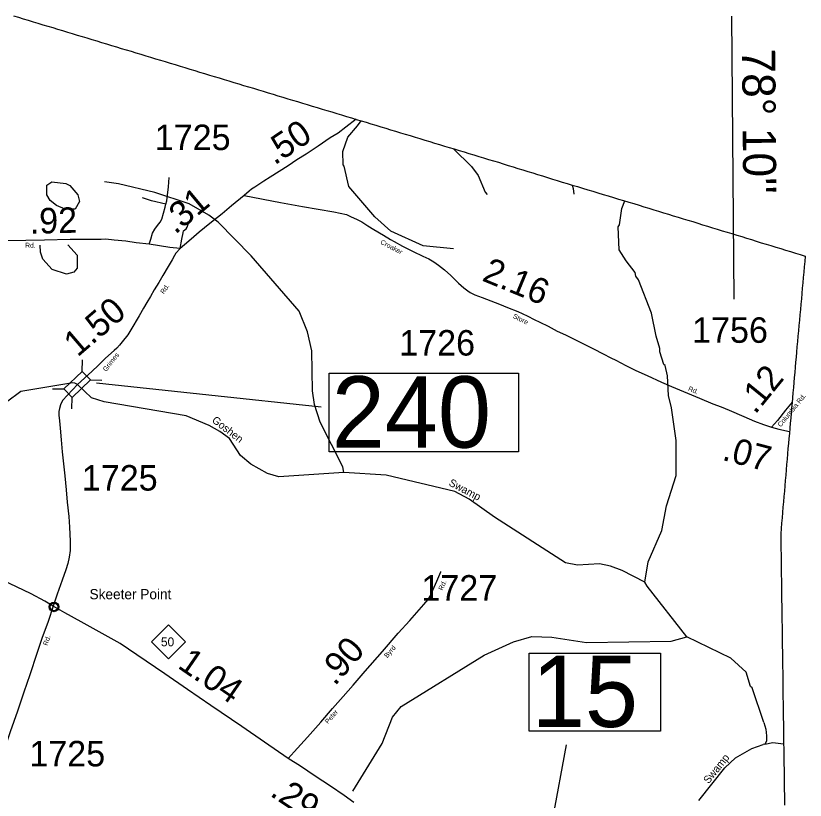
# Model space of a CAD drawing. Extents: x 2093524 to 2270757, y 289120 to 570408.
# Drawn here: x 2234880 to 2250368, y 519678 to 535061 of the extents above; entities that cross this region are included whole.
import ezdxf

# ---------------------------------------------------------------- set-up
doc = ezdxf.new("R2010")
doc.units = 0
for name, color, linetype in [('Exist Boundary Political CountyLine', 7, 'Continuous'), ('Exist Civil Demographics Community CELL', 7, 'Continuous'), ('Exist Civil Demographics Community Label', 7, 'Continuous'), ('Exist Hydrographic Creek Single Shore', 7, 'Continuous'), ('Exist Hydrographic Misc Water Feature', 7, 'Continuous'), ('Exist Hydrographic Swamp Label', 7, 'Continuous'), ('Exist Road Non-System Type 51', 7, 'Continuous'), ('Exist Road Primary NC Attributed', 7, 'Continuous'), ('Exist Road Primary NC Mileage Hundredths English Label', 7, 'Continuous'), ('Exist Road Primary NC Shield CELL', 7, 'Continuous'), ('Exist Road Primary NC Shield Number Label', 7, 'Continuous'), ('Exist Road Primary NC Structure Standard Bridge Number Label', 7, 'Continuous'), ('Exist Road Secondary Mileage Hundredths English Label', 7, 'Continuous'), ('Exist Road Secondary Structure Standard Bridge CELL', 7, 'Continuous'), ('Exist Road Secondary Structure Standard Bridge Number Label', 7, 'Continuous'), ('Exist Road Secondary Type 51 Attributed', 7, 'Continuous'), ('Exist Road Secondary Type 51 Label', 7, 'Continuous'), ('Exist Road Secondary Type 51 Number Label', 7, 'Continuous'), ('Map Preparation Longitude Latitude Label', 7, 'Continuous'), ('Map Preparation Longitude Latitude Lines', 7, 'Continuous')]:
    doc.layers.add(name, color=color, linetype=linetype)

msp = doc.modelspace()

# ---------------------------------------------------------------- linework, layer by layer
at = {"layer": 'Exist Boundary Political CountyLine'}
for points in [[(2234836, 535061), (2234932, 535032), (2235028, 535003), (2235124, 534974), (2235220, 534945), (2235316, 534916), (2235412, 534887), (2235508, 534858), (2235604, 534829), (2235700, 534800), (2235796, 534771), (2235892, 534742), (2235988, 534713), (2236084, 534684), (2236180, 534655), (2236277, 534626), (2236373, 534597)], [(2236373, 534597), (2236469, 534568), (2236565, 534539), (2236661, 534510), (2236757, 534481), (2236853, 534452), (2236949, 534423), (2237045, 534394), (2237142, 534365), (2237238, 534336), (2237334, 534307), (2237430, 534278), (2237526, 534249), (2237622, 534220), (2237718, 534191), (2237814, 534162), (2237910, 534133), (2238006, 534104), (2238102, 534075), (2238198, 534046), (2238294, 534016), (2238390, 533988), (2238486, 533958), (2238582, 533929), (2238679, 533900), (2238775, 533871), (2238871, 533842), (2238967, 533813), (2239063, 533784), (2239159, 533755), (2239255, 533726), (2239351, 533697), (2239447, 533668), (2239543, 533639), (2239640, 533610), (2239736, 533581), (2239832, 533552), (2239928, 533523), (2240024, 533494), (2240120, 533465), (2240216, 533436), (2240312, 533407), (2240408, 533378), (2240504, 533349), (2240600, 533320), (2240696, 533291), (2240792, 533262), (2240888, 533233), (2240984, 533204), (2241080, 533175), (2241177, 533146), (2241273, 533117), (2241369, 533088), (2241465, 533059), (2241561, 533030), (2241657, 533001), (2241753, 532972), (2241849, 532943), (2241945, 532914), (2242042, 532885), (2242138, 532856), (2242234, 532827), (2242330, 532798), (2242426, 532769), (2242522, 532740), (2242618, 532711), (2242714, 532682), (2242810, 532653), (2242906, 532624), (2243002, 532594), (2243098, 532566), (2243194, 532536), (2243290, 532507), (2243386, 532478), (2243482, 532449), (2243579, 532420), (2243675, 532391), (2243771, 532362), (2243867, 532333), (2243963, 532304), (2244059, 532275), (2244155, 532246), (2244251, 532217), (2244348, 532188), (2244444, 532158), (2244540, 532128), (2244636, 532098), (2244733, 532069), (2244829, 532039), (2244926, 532009), (2245022, 531979), (2245118, 531950), (2245214, 531920), (2245311, 531890), (2245407, 531860), (2245504, 531831), (2245600, 531801), (2245696, 531771), (2245797, 531741), (2245898, 531711)], [(2245898, 531711), (2245999, 531680), (2246100, 531650), (2246201, 531620), (2246302, 531589), (2246402, 531559), (2246504, 531529), (2246604, 531498), (2246705, 531468), (2246806, 531438), (2246907, 531408), (2247008, 531377), (2247109, 531347), (2247205, 531318), (2247301, 531288), (2247396, 531259), (2247492, 531229), (2247588, 531200), (2247684, 531171), (2247780, 531141), (2247876, 531112), (2247972, 531082), (2248067, 531053), (2248163, 531024), (2248259, 530994), (2248355, 530965), (2248451, 530936), (2248546, 530906), (2248642, 530877), (2248738, 530847), (2248834, 530818), (2248930, 530789), (2249026, 530759), (2249122, 530730), (2249218, 530700), (2249313, 530671), (2249409, 530642), (2249505, 530612), (2249601, 530583), (2249696, 530554), (2249792, 530524), (2249888, 530495), (2249984, 530465), (2250080, 530436), (2250176, 530407), (2250272, 530377), (2250368, 530348), (2250358, 530243), (2250348, 530139), (2250339, 530034), (2250330, 529930), (2250320, 529826), (2250310, 529721), (2250301, 529617), (2250292, 529512), (2250282, 529408), (2250273, 529303), (2250263, 529199), (2250254, 529094), (2250244, 528990), (2250235, 528885), (2250225, 528781), (2250216, 528676), (2250206, 528572), (2250197, 528467), (2250188, 528368), (2250179, 528268), (2250170, 528168), (2250162, 528069), (2250153, 527969), (2250144, 527869), (2250136, 527770), (2250127, 527670), (2250118, 527570), (2250109, 527470), (2250100, 527371), (2250092, 527271), (2250083, 527171), (2250074, 527072), (2250066, 526972), (2250057, 526872), (2250048, 526772), (2250039, 526673), (2250030, 526573), (2250022, 526469), (2250012, 526365), (2250004, 526260), (2249995, 526156), (2249986, 526052), (2249977, 525948), (2249968, 525843), (2249959, 525739), (2249950, 525635), (2249941, 525531), (2249932, 525425), (2249923, 525320), (2249914, 525215), (2249906, 525109), (2249897, 525004), (2249888, 524899)], [(2249888, 524899), (2249890, 524798), (2249891, 524698), (2249892, 524598), (2249894, 524498), (2249895, 524397), (2249896, 524297), (2249898, 524197), (2249899, 524096), (2249900, 523996), (2249902, 523896), (2249903, 523795), (2249905, 523695), (2249906, 523595), (2249908, 523495), (2249909, 523394), (2249910, 523294), (2249912, 523194), (2249913, 523093), (2249914, 522993), (2249916, 522893), (2249917, 522793), (2249918, 522692), (2249920, 522592), (2249921, 522492), (2249923, 522391), (2249924, 522291), (2249926, 522191), (2249927, 522091), (2249928, 521990), (2249930, 521890), (2249931, 521790), (2249932, 521689), (2249934, 521589), (2249935, 521489), (2249936, 521389), (2249938, 521288), (2249939, 521188), (2249941, 521088), (2249942, 520987), (2249944, 520887), (2249945, 520787), (2249946, 520686), (2249948, 520586), (2249949, 520486), (2249950, 520386), (2249952, 520285), (2249953, 520185), (2249954, 520085), (2249956, 519984), (2249957, 519884), (2249959, 519784), (2249960, 519684), (2249962, 519583)]]:
    msp.add_lwpolyline(points, dxfattribs=at)
at = {"layer": 'Exist Civil Demographics Community CELL'}
msp.add_lwpolyline([(2235553, 523481), (2235554, 523487), (2235556, 523493), (2235559, 523501), (2235562, 523506), (2235565, 523512), (2235569, 523517), (2235573, 523522), (2235577, 523526), (2235583, 523531), (2235588, 523534), (2235593, 523537), (2235598, 523540), (2235604, 523542), (2235609, 523544), (2235614, 523545), (2235619, 523546), (2235623, 523546), (2235629, 523547), (2235634, 523547), (2235639, 523546), (2235644, 523546), (2235649, 523545), (2235654, 523543), (2235659, 523541), (2235666, 523538), (2235672, 523535), (2235677, 523531), (2235682, 523527), (2235686, 523524), (2235690, 523520), (2235694, 523515), (2235697, 523510), (2235700, 523505), (2235702, 523500), (2235704, 523495), (2235706, 523490), (2235707, 523486), (2235708, 523480), (2235709, 523475), (2235709, 523469), (2235709, 523463), (2235708, 523457), (2235707, 523452), (2235706, 523446), (2235704, 523440), (2235702, 523435), (2235699, 523429), (2235695, 523424), (2235692, 523419), (2235688, 523414), (2235682, 523409), (2235677, 523405), (2235672, 523402), (2235668, 523399), (2235661, 523396), (2235654, 523393), (2235648, 523392), (2235641, 523390), (2235637, 523390), (2235632, 523390), (2235627, 523390), (2235623, 523390), (2235617, 523391), (2235611, 523392), (2235606, 523393), (2235601, 523395), (2235597, 523397), (2235593, 523400), (2235586, 523404), (2235580, 523408), (2235576, 523412), (2235571, 523417), (2235568, 523421), (2235565, 523425), (2235561, 523432), (2235559, 523436), (2235557, 523440), (2235555, 523448), (2235553, 523455), (2235553, 523460), (2235552, 523467), (2235552, 523471), (2235553, 523478)], close=True, dxfattribs=at)
for radius in [94.3, 76.7]:
    msp.add_circle((2235631, 523469), radius, dxfattribs=at)
at = {"layer": 'Exist Hydrographic Creek Single Shore'}
for points in [[(2247223, 523956), (2247286, 524355), (2247556, 524966), (2247644, 525450), (2247839, 526043), (2247833, 526735), (2247744, 527373), (2247684, 527617), (2247665, 527998), (2247621, 528205), (2247596, 528222), (2247518, 528473), (2247518, 528538), (2247442, 528779), (2247355, 529227), (2247100, 529885), (2247048, 529952), (2247031, 530024), (2246855, 530257), (2246720, 530473), (2246699, 530923), (2246723, 530965), (2246771, 531282), (2246827, 531432)], [(2236088, 527832), (2236040, 527858), (2235998, 527864), (2234981, 527695), (2234695, 527484), (2234020, 527447), (2233869, 527457), (2233655, 527557)], [(2241315, 526105), (2240042, 526019), (2239817, 526086), (2239490, 526266), (2239290, 526438), (2239071, 526770), (2238886, 526911), (2238676, 527027), (2238226, 527213), (2236615, 527492), (2236364, 527566), (2236088, 527832)], [(2247223, 523956), (2246779, 524185), (2246545, 524265), (2246329, 524315), (2245903, 524287), (2245662, 524335), (2244271, 525229), (2243778, 525583), (2243494, 525733), (2242150, 526055), (2241315, 526105)], [(2248048, 522880), (2247265, 523873), (2247223, 523956)], [(2241492, 519853), (2242068, 520790), (2242272, 521307), (2242444, 521517), (2244068, 522520), (2244642, 522784), (2245007, 522889), (2245399, 522874), (2246074, 522772), (2247740, 522794), (2248048, 522880)], [(2249557, 521204), (2249330, 521880), (2249297, 521907), (2249211, 522187), (2248909, 522463), (2248048, 522880)], [(2249557, 521204), (2249597, 521070), (2249611, 520938), (2249606, 520837), (2249574, 520778), (2249543, 520770)], [(2248282, 519674), (2248793, 520310), (2249000, 520506), (2249323, 520690), (2249543, 520770)], [(2249574, 520778), (2249732, 520811), (2249945, 520784)]]:
    msp.add_lwpolyline(points, dxfattribs=at)
at = {"layer": 'Exist Hydrographic Misc Water Feature'}
for points in [[(2243471, 530489), (2242871, 530551), (2242236, 530836), (2241924, 531117), (2241412, 531711), (2241325, 532110), (2241300, 532137), (2241298, 532403), (2241395, 532679), (2241585, 532905), (2241659, 533000)], [(2243465, 532455), (2243824, 532106), (2243951, 531926), (2244087, 531602), (2244129, 531558)], [(2235851, 531266), (2235677, 531342), (2235558, 531439), (2235491, 531549), (2235490, 531739), (2235589, 531806), (2235864, 531774), (2235939, 531733), (2236099, 531553), (2236133, 531421), (2236043, 531269), (2235851, 531266)], [(2241315, 526105), (2241298, 526214), (2240850, 527092), (2240738, 527435), (2240704, 527708), (2240688, 528492), (2240602, 528864), (2240440, 529271), (2239498, 530356), (2238852, 531015), (2238667, 531150), (2238283, 531371), (2237606, 531598), (2236897, 531766), (2236621, 531808)], [(2235899, 530570), (2236083, 530369), (2236085, 530110), (2236019, 530036), (2235878, 529993), (2235594, 530084), (2235409, 530291), (2235367, 530423), (2235357, 530564)]]:
    msp.add_lwpolyline(points, dxfattribs=at)
at = {"layer": 'Exist Road Non-System Type 51'}
for points in [[(2237825, 531369), (2237845, 531430), (2237858, 531546), (2237875, 531706), (2237887, 531890)], [(2245798, 531741), (2245814, 531675), (2245827, 531561)], [(2237825, 531369), (2237541, 531431), (2237367, 531492)], [(2237498, 530583), (2237527, 530681), (2237564, 530800), (2237611, 530880), (2237663, 530948), (2237712, 531011), (2237746, 531073), (2237777, 531191), (2237810, 531311), (2237825, 531369)], [(2238104, 530496), (2238137, 530678), (2238162, 530808), (2238173, 530844), (2238221, 530881), (2238245, 530913), (2238266, 530993)]]:
    msp.add_lwpolyline(points, dxfattribs=at)
at = {"layer": 'Exist Road Primary NC Attributed'}
for points in [[(2235613, 523483), (2235448, 523582), (2235179, 523726), (2234894, 523863), (2234643, 523981), (2234404, 524095), (2234242, 524178), (2233983, 524308), (2233704, 524449), (2233366, 524612), (2233202, 524689), (2233061, 524774), (2232817, 524898), (2231951, 525494), (2231611, 525852)], [(2240227, 520498), (2239762, 520818), (2239312, 521122), (2238707, 521537), (2238249, 521849), (2237806, 522154), (2237252, 522531), (2236926, 522754), (2236573, 522949), (2236165, 523178), (2235844, 523353), (2235613, 523483)], [(2241515, 519631), (2241322, 519769), (2241055, 519951), (2240755, 520151), (2240466, 520344), (2240227, 520498)]]:
    msp.add_lwpolyline(points, dxfattribs=at)
at = {"layer": 'Exist Road Primary NC Shield CELL'}
msp.add_lwpolyline([(2237541, 522786), (2237874, 523119), (2238207, 522786), (2237874, 522453)], close=True, dxfattribs=at)
at = {"layer": 'Exist Road Primary NC Structure Standard Bridge Number Label'}
msp.add_line((2245202, 518175), (2245687, 520763), dxfattribs=at)
msp.add_lwpolyline([(2244955, 522564), (2247532, 522564), (2247532, 521035), (2244955, 521035)], close=True, dxfattribs=at)
at = {"layer": 'Exist Road Secondary Structure Standard Bridge CELL'}
for p, q in [((2236183, 528086), (2236188, 528312)), ((2236340, 527923), (2236566, 527918)), ((2235599, 527748), (2235825, 527743)), ((2235981, 527350), (2235985, 527576))]:
    msp.add_line(p, q, dxfattribs=at)
msp.add_lwpolyline([(2235825, 527743), (2236183, 528087), (2236343, 527920), (2235985, 527576)], close=True, dxfattribs=at)
at = {"layer": 'Exist Road Secondary Structure Standard Bridge Number Label'}
msp.add_line((2236466, 527864), (2240872, 527393), dxfattribs=at)
msp.add_lwpolyline([(2241030, 528050), (2244745, 528050), (2244745, 526513), (2241030, 526513)], close=True, dxfattribs=at)
at = {"layer": 'Exist Road Secondary Type 51 Attributed'}
for points in [[(2241555, 533032), (2241355, 532877), (2241204, 532762), (2241047, 532665), (2240813, 532503), (2240580, 532349), (2240395, 532234), (2240226, 532121), (2240047, 532009), (2239874, 531898), (2239747, 531817), (2239647, 531754), (2239570, 531701), (2239504, 531659), (2239462, 531623), (2239361, 531540)], [(2239361, 531540), (2239111, 531334), (2238926, 531180), (2238690, 530985), (2238481, 530815), (2238321, 530680), (2238192, 530569), (2238104, 530496)], [(2239361, 531540), (2240072, 531398), (2240507, 531324), (2241117, 531215), (2241367, 531165), (2241462, 531121), (2241565, 531075), (2241667, 531019), (2241790, 530945), (2241904, 530872), (2242093, 530762), (2242232, 530671), (2242301, 530633), (2242464, 530546), (2242675, 530442), (2242869, 530348), (2242986, 530294), (2243082, 530235), (2243173, 530169), (2243289, 530078), (2243416, 529966), (2243565, 529821), (2243670, 529726), (2243746, 529668), (2243796, 529637), (2243885, 529588), (2244027, 529535), (2244202, 529474), (2244370, 529408), (2244525, 529343), (2244729, 529259), (2244815, 529223), (2244926, 529168), (2245050, 529107), (2245159, 529052), (2245325, 528972), (2245504, 528875), (2245662, 528802), (2245885, 528692), (2246046, 528616), (2246216, 528529), (2246403, 528432), (2246556, 528356), (2246654, 528307), (2246851, 528204), (2247047, 528106), (2247266, 528004), (2247551, 527878), (2247746, 527792), (2247982, 527694), (2248291, 527562), (2248556, 527453), (2248722, 527390), (2248873, 527325), (2249164, 527202), (2249370, 527111), (2249547, 527043), (2249649, 527012), (2249705, 526994)], [(2238104, 530496), (2237904, 530520), (2237702, 530549), (2237498, 530583), (2237244, 530609), (2237040, 530639), (2236813, 530662), (2236647, 530678), (2236557, 530677), (2236314, 530673), (2235946, 530674), (2235444, 530662), (2235076, 530653), (2234723, 530650), (2234279, 530639), (2233985, 530636), (2233601, 530635), (2233251, 530635)], [(2238104, 530496), (2238023, 530403), (2237997, 530363), (2237946, 530277), (2237871, 530142), (2237765, 529966), (2237686, 529833), (2237597, 529684), (2237522, 529558), (2237451, 529437), (2237388, 529327), (2237301, 529174), (2237140, 528905), (2237078, 528807), (2236966, 528664), (2236918, 528603), (2236861, 528543), (2236809, 528498), (2236641, 528345), (2236500, 528208), (2236371, 528083), (2236088, 527832)], [(2236088, 527832), (2235796, 527519), (2235758, 527431), (2235737, 527358), (2235727, 527304), (2235724, 527232), (2235735, 527115), (2235752, 526973), (2235770, 526747), (2235792, 526507), (2235818, 526276), (2235842, 526038), (2235868, 525764), (2235890, 525521), (2235918, 525239), (2235936, 525031), (2235946, 524757), (2235944, 524573), (2235925, 524441), (2235900, 524323), (2235865, 524197), (2235792, 523994), (2235695, 523720), (2235613, 523483)], [(2250111, 527485), (2249984, 527324), (2249822, 527125), (2249705, 526994)], [(2249705, 526994), (2249851, 526955), (2250060, 526910)], [(2240227, 520498), (2240344, 520625), (2240601, 520913), (2240863, 521209), (2241092, 521475), (2241306, 521712), (2241500, 521934), (2241734, 522206), (2242077, 522594), (2242382, 522951), (2242614, 523204), (2242889, 523518), (2242970, 523611), (2243007, 523677), (2243143, 523976), (2243216, 524155), (2243218, 524160)], [(2235613, 523483), (2235515, 523185), (2235394, 522850), (2235296, 522555), (2235154, 522134), (2235039, 521795), (2234912, 521425), (2234769, 521016), (2234634, 520609), (2234502, 520232), (2234412, 519959)]]:
    msp.add_lwpolyline(points, dxfattribs=at)
at = {"layer": 'Map Preparation Longitude Latitude Lines'}
msp.add_line((2248972, 529504), (2248926, 535056), dxfattribs=at)

# ---------------------------------------------------------------- texts
at = {"layer": 'Exist Civil Demographics Community Label'}
msp.add_text('Skeeter Point', height=200, dxfattribs=at).set_placement((2236327, 523619))
at = {"layer": 'Exist Hydrographic Swamp Label'}
for s, rotation, p in [('Goshen', 322.5953, (2238715, 527104)), ('Swamp', 332.1588, (2243362, 525858)), ('Swamp', 51.2165, (2248472, 519989))]:
    msp.add_text(s, height=150, rotation=rotation, dxfattribs=at).set_placement(p)
at = {"layer": 'Exist Road Primary NC Mileage Hundredths English Label'}
for s, rotation, p in [('1.04', 325.4635, (2238035, 522286)), ('.29', 326.3454, (2239847, 519778))]:
    msp.add_text(s, height=500, rotation=rotation, dxfattribs=at).set_placement(p)
at = {"layer": 'Exist Road Primary NC Shield Number Label'}
msp.add_text('50', height=175, dxfattribs=at).set_placement((2237728, 522696))
at = {"layer": 'Exist Road Primary NC Structure Standard Bridge Number Label'}
msp.add_text('15', height=1400, dxfattribs=at).set_placement((2245005, 521114))
at = {"layer": 'Exist Road Secondary Mileage Hundredths English Label'}
for s, rotation, p in [('.50', 33.8387, (2239955, 532122)), ('.31', 39.7266, (2238006, 530761)), ('.92', 1.402, (2235160, 530785)), ('2.16', 337.6069, (2244007, 529874)), ('1.50', 40.656, (2236092, 528356)), ('.12', 50.8425, (2249386, 527229)), ('.07', 345.1646, (2248720, 526355)), ('.90', 48.608, (2241139, 521904))]:
    msp.add_text(s, height=500, rotation=rotation, dxfattribs=at).set_placement(p)
at = {"layer": 'Exist Road Secondary Structure Standard Bridge Number Label'}
msp.add_text('240', height=1400, dxfattribs=at).set_placement((2241080, 526592))
at = {"layer": 'Exist Road Secondary Type 51 Label'}
for s, rotation, p in [('Rd.', 0.4539, (2235066, 530514)), ('Croaker', 332.5616, (2242022, 530594)), ('Rd.', 55.6879, (2237785, 529597)), ('Store', 333.5174, (2244625, 529141)), ('Grimes', 51.7622, (2236654, 528075)), ('Rd.', 336.9492, (2248062, 527714)), ('Columbia Rd.', 50.8425, (2249889, 526989)), ('Rd.', 65.6053, (2243252, 523783)), ('Rd.', 71.2207, (2235500, 522702)), ('Byrd', 48.608, (2242166, 522460)), ('Peter', 49.1777, (2241006, 521166))]:
    msp.add_text(s, height=95, rotation=rotation, dxfattribs=at).set_placement(p)
at = {"layer": 'Exist Road Secondary Type 51 Number Label'}
for s, p in [('1725', (2237607, 532428)), ('1756', (2248149, 528648)), ('1726', (2242403, 528398)), ('1725', (2236176, 525750)), ('1727', (2242838, 523592)), ('1725', (2235146, 520341))]:
    msp.add_text(s, height=500, dxfattribs=at).set_placement(p)
at = {"layer": 'Map Preparation Longitude Latitude Label'}
msp.add_text("78° 10''", height=650, rotation=270.481, dxfattribs=at).set_placement((2249128, 534418))

doc.saveas('drawing.dxf')
